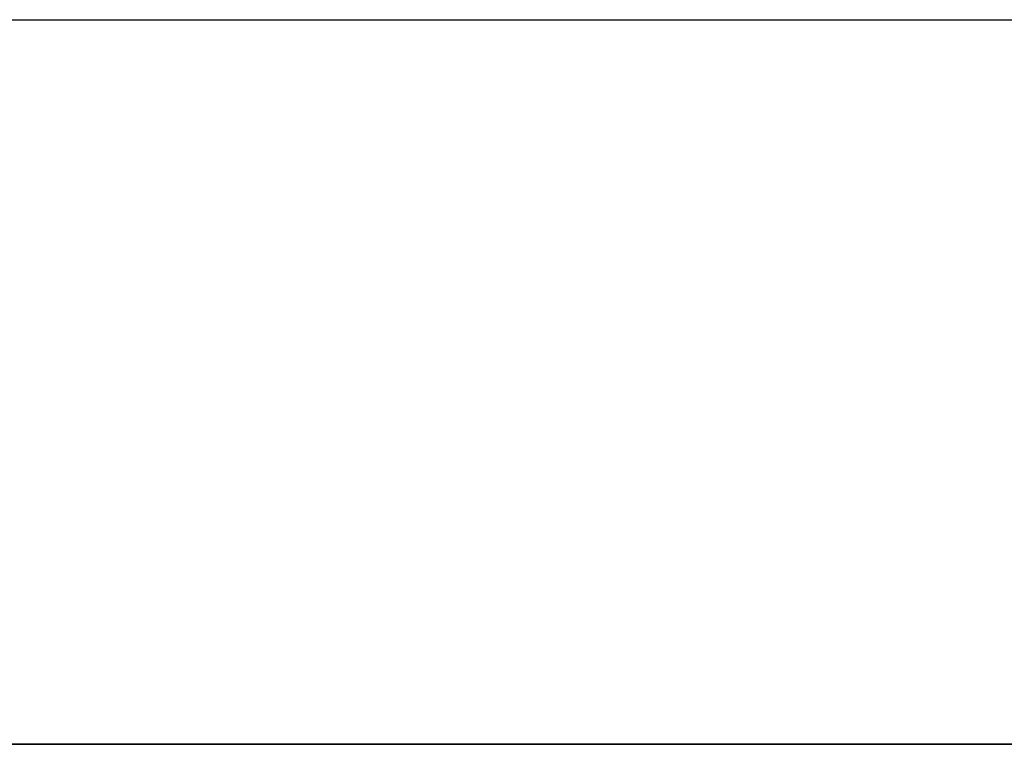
# Model space of a CAD drawing. Header units: millimetres. Extents: x -206 to 214, y -182 to 189.
# Tile 37 of 656: x -148 to -104, y 85 to 117. Entities that reach past the tile are written whole.
import ezdxf

# ---------------------------------------------------------------- set-up
doc = ezdxf.new("R2010")
doc.units = ezdxf.units.MM
doc.layers.add('Default', color=7, linetype='Continuous', true_color=0x000000)

msp = doc.modelspace()

# ---------------------------------------------------------------- linework, layer by layer
at = {"layer": 'Default'}
msp.add_line((-195.811, 84.531, 719.003), (-99.611, 84.531, 719.003), dxfattribs=at)
for points in [[(-195.811, 116.531, 816.503), (4.189, 116.531, 816.503), (204.189, 116.531, 816.503)], [(-195.811, 116.531, 770.003), (4.189, 116.531, 770.003), (204.189, 116.531, 770.003)], [(204.189, 84.531, 714.503), (4.189, 84.531, 714.503), (-195.811, 84.531, 714.503)], [(-95.811, 84.531, 723.503), (-145.811, 84.531, 723.503), (-195.811, 84.531, 723.503)]]:
    msp.add_open_spline(points, degree=2, dxfattribs=at)

doc.saveas('drawing.dxf')
